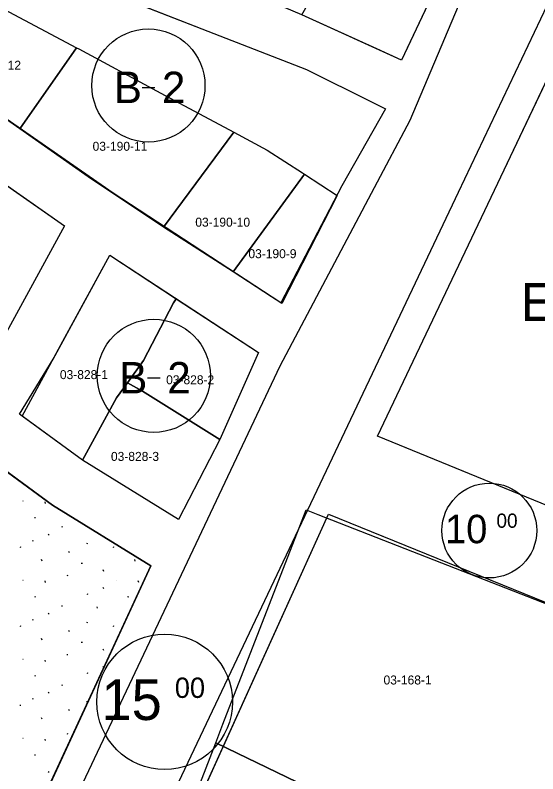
# Model space of a CAD drawing. Extents: x 413946 to 415528, y 4453939 to 4454944.
# Drawn here: x 414367.4 to 414425.6, y 4454031.1 to 4454115.6 of the extents above; entities that cross this region are included whole.
import ezdxf

# ---------------------------------------------------------------- set-up
doc = ezdxf.new("R2010")
doc.units = 0
for name, color, linetype in [('0_KADASTRO', 7, 'Continuous'), ('Level 27', 7, 'Continuous'), ('Level 28', 7, 'Continuous'), ('Level 41', 7, 'Continuous'), ('Level 54', 7, 'Continuous'), ('Level 62', 7, 'Continuous'), ('SEMBOL', 7, 'Continuous')]:
    doc.layers.add(name, color=color, linetype=linetype)

msp = doc.modelspace()

# ---------------------------------------------------------------- linework, layer by layer
at = {"layer": '0_KADASTRO'}
for points in [[(414395.961, 4454127.526), (414396.551, 4454128.621), (414400.488, 4454135.887), (414417.452, 4454128.183), (414418.528, 4454127.693), (414410.472, 4454110.551), (414407.703, 4454111.807), (414399.355, 4454115.593), (414404.224, 4454124.211)], [(414407.78, 4454068.68), (414421.87, 4454098.33), (414434.1, 4454124.09), (414440.92, 4454125.97), (414466.4, 4454114.31), (414453.68, 4454084.69), (414440.97, 4454055.1)], [(414357.184, 4454110.435), (414362.673, 4454118.132), (414374.28, 4454111.93), (414367.96, 4454102.9)], [(414367.96, 4454102.9), (414374.28, 4454111.93), (414374.529, 4454111.794), (414383.172, 4454107.133), (414385.191, 4454106.046), (414391.779, 4454102.514), (414383.97, 4454091.95), (414375.59, 4454097.56)], [(414347.047, 4454093.85), (414354.041, 4454105.312), (414359.436, 4454101.538), (414366.519, 4454096.584), (414372.923, 4454092.103), (414366.479, 4454080.256), (414359.525, 4454085.122), (414352.443, 4454090.076)], [(414383.97, 4454091.95), (414391.779, 4454102.514), (414395.516, 4454100.511), (414399.421, 4454097.989), (414399.643, 4454097.846), (414391.73, 4454086.98)], [(414397.13, 4454083.44), (414395.968, 4454084.202), (414391.73, 4454086.98), (414399.643, 4454097.846), (414403.29, 4454095.49)], [(414378.73, 4454072.94), (414374.95, 4454065.99), (414368.222, 4454070.902), (414372.982, 4454079.653), (414377.973, 4454088.829), (414385.363, 4454083.985), (414385.09, 4454083.53), (414381.73, 4454077.09), (414379.94, 4454074.61)], [(414379.94, 4454074.61), (414381.73, 4454077.09), (414385.09, 4454083.53), (414385.363, 4454083.985), (414394.535, 4454077.973), (414390.24, 4454068.29), (414381.64, 4454073.67)], [(414374.95, 4454065.99), (414378.73, 4454072.94), (414379.94, 4454074.61), (414381.64, 4454073.67), (414390.24, 4454068.29), (414385.62, 4454059.39)], [(414389.779, 4454034.523), (414390.58, 4454036.586), (414399.832, 4454060.477), (414401.157, 4454059.953), (414434.949, 4454046.721), (414423.318, 4454020.913), (414422.376, 4454018.822), (414401.006, 4454029.119), (414392.168, 4454033.369)], [(414377.451, 4454004.202), (414380.948, 4454011.718), (414383.761, 4454018.971), (414389.779, 4454034.523), (414392.168, 4454033.369), (414401.006, 4454029.119), (414422.376, 4454018.822), (414408.504, 4453988.047), (414400.763, 4453992.035), (414393.135, 4453996.353), (414384.164, 4454000.334)]]:
    msp.add_lwpolyline(points, close=True, dxfattribs=at)
msp.add_lwpolyline([(414369.607, 4454026.234), (414382.543, 4454054.238), (414371.598, 4454061.008), (414364.794, 4454065.977), (414350.924, 4454043.252), (414336.764, 4454037.826), (414312.404, 4454037.246), (414308.343, 4454030.733)], dxfattribs=at)
at = {"layer": 'Level 27'}
for p, q in [((414418.529, 4454127.694), (414410.472, 4454110.551)), ((414377.921, 4454118.08), (414388.906, 4454113.788)), ((414410.472, 4454110.551), (414399.355, 4454115.593)), ((414388.906, 4454113.788), (414399.89, 4454109.496)), ((414378.346, 4454095.719), (414357.173, 4454110.445)), ((414399.89, 4454109.496), (414407.278, 4454105.816)), ((414354.132, 4454105.27), (414372.923, 4454092.103)), ((414408.665, 4454105.126), (414403.809, 4454096.55)), ((414407.278, 4454105.816), (414408.665, 4454105.126)), ((414403.809, 4454096.55), (414397.007, 4454083.528)), ((414397.007, 4454083.528), (414378.346, 4454095.719)), ((414377.973, 4454088.83), (414394.536, 4454077.973)), ((414394.536, 4454077.973), (414390.24, 4454068.29)), ((414374.95, 4454065.99), (414367.93, 4454071.114)), ((414390.24, 4454068.29), (414385.62, 4454059.39)), ((414364.794, 4454065.977), (414371.598, 4454061.008)), ((414374.95, 4454065.99), (414374.95, 4454065.99)), ((414385.62, 4454059.39), (414374.95, 4454065.99)), ((414374.95, 4454065.99), (414374.95, 4454065.99)), ((414371.598, 4454061.008), (414382.543, 4454054.238))]:
    msp.add_line(p, q, dxfattribs=at)
at = {"layer": 'Level 28'}
for p, q in [((414421.87, 4454098.33), (414434.1, 4454124.09)), ((414407.78, 4454068.68), (414421.87, 4454098.33)), ((414372.923, 4454092.103), (414366.48, 4454080.256)), ((414371.679, 4454077.258), (414377.973, 4454088.83)), ((414367.93, 4454071.114), (414371.679, 4454077.258)), ((414440.97, 4454055.1), (414407.78, 4454068.68)), ((414385.326, 4454022.476), (414402.334, 4454059.973)), ((414402.334, 4454059.973), (414434.949, 4454046.721)), ((414382.543, 4454054.238), (414369.611, 4454026.236))]:
    msp.add_line(p, q, dxfattribs=at)
at = {"layer": 'Level 41'}
for p, q in [((414368.314, 4454061.46), (414368.323, 4454061.459)), ((414368.314, 4454061.46), (414368.323, 4454061.459)), ((414370.834, 4454061.191), (414370.769, 4454061.353)), ((414370.834, 4454061.191), (414370.769, 4454061.353)), ((414369.594, 4454059.623), (414369.72, 4454059.599)), ((414369.594, 4454059.623), (414369.72, 4454059.599)), ((414372.593, 4454058.598), (414372.719, 4454058.574)), ((414372.593, 4454058.598), (414372.719, 4454058.574)), ((414369.324, 4454057.055), (414369.45, 4454057.031)), ((414369.324, 4454057.055), (414369.45, 4454057.031)), ((414371.118, 4454057.761), (414371.245, 4454057.661)), ((414371.118, 4454057.761), (414371.245, 4454057.661)), ((414367.948, 4454056.341), (414368.074, 4454056.317)), ((414367.948, 4454056.341), (414368.074, 4454056.317)), ((414375.387, 4454056.751), (414375.513, 4454056.727)), ((414375.387, 4454056.751), (414375.513, 4454056.727)), ((414378.316, 4454056.341), (414378.442, 4454056.317)), ((414378.316, 4454056.341), (414378.442, 4454056.317)), ((414373.483, 4454055.682), (414373.418, 4454055.844)), ((414373.483, 4454055.682), (414373.418, 4454055.844)), ((414370.452, 4454054.767), (414370.387, 4454054.931)), ((414370.452, 4454054.767), (414370.387, 4454054.931)), ((414374.802, 4454054.547), (414374.929, 4454054.523)), ((414374.802, 4454054.547), (414374.929, 4454054.523)), ((414380.82, 4454054.767), (414380.755, 4454054.931)), ((414380.82, 4454054.767), (414380.755, 4454054.931)), ((414377.325, 4454053.618), (414377.261, 4454053.779)), ((414377.325, 4454053.618), (414377.261, 4454053.779)), ((414373.199, 4454053.179), (414373.325, 4454053.155)), ((414373.199, 4454053.179), (414373.325, 4454053.155)), ((414368.314, 4454052.654), (414368.323, 4454052.653)), ((414368.314, 4454052.654), (414368.323, 4454052.653)), ((414370.834, 4454052.385), (414370.769, 4454052.547)), ((414370.834, 4454052.385), (414370.769, 4454052.547)), ((414378.682, 4454052.654), (414378.691, 4454052.653)), ((414378.682, 4454052.654), (414378.691, 4454052.653)), ((414381.202, 4454052.385), (414381.137, 4454052.547)), ((414381.202, 4454052.385), (414381.137, 4454052.547)), ((414375.414, 4454051.111), (414375.54, 4454051.086)), ((414375.414, 4454051.111), (414375.54, 4454051.086)), ((414377.207, 4454051.815), (414377.335, 4454051.717)), ((414377.207, 4454051.815), (414377.335, 4454051.717)), ((414369.594, 4454050.817), (414369.72, 4454050.793)), ((414369.594, 4454050.817), (414369.72, 4454050.793)), ((414379.962, 4454050.817), (414380.088, 4454050.793)), ((414379.962, 4454050.817), (414380.088, 4454050.793)), ((414372.593, 4454049.792), (414372.719, 4454049.768)), ((414372.593, 4454049.792), (414372.719, 4454049.768)), ((414376.627, 4454049.513), (414376.562, 4454049.675)), ((414376.627, 4454049.513), (414376.562, 4454049.675)), ((414371.118, 4454048.955), (414371.245, 4454048.855)), ((414371.118, 4454048.955), (414371.245, 4454048.855)), ((414369.324, 4454048.249), (414369.45, 4454048.225)), ((414369.324, 4454048.249), (414369.45, 4454048.225)), ((414375.387, 4454047.945), (414375.513, 4454047.921)), ((414375.387, 4454047.945), (414375.513, 4454047.921)), ((414379.692, 4454048.249), (414379.77, 4454048.234)), ((414379.692, 4454048.249), (414379.77, 4454048.234)), ((414367.948, 4454047.535), (414368.074, 4454047.511)), ((414367.948, 4454047.535), (414368.074, 4454047.511)), ((414373.483, 4454046.876), (414373.418, 4454047.038)), ((414373.483, 4454046.876), (414373.418, 4454047.038)), ((414378.316, 4454047.535), (414378.442, 4454047.511)), ((414378.316, 4454047.535), (414378.442, 4454047.511)), ((414370.452, 4454045.961), (414370.387, 4454046.125)), ((414370.452, 4454045.961), (414370.387, 4454046.125)), ((414374.802, 4454045.741), (414374.929, 4454045.717)), ((414374.802, 4454045.741), (414374.929, 4454045.717)), ((414373.199, 4454044.373), (414373.325, 4454044.349)), ((414373.199, 4454044.373), (414373.325, 4454044.349)), ((414377.325, 4454044.812), (414377.261, 4454044.973)), ((414377.325, 4454044.812), (414377.261, 4454044.973)), ((414368.314, 4454043.848), (414368.323, 4454043.847)), ((414368.314, 4454043.848), (414368.323, 4454043.847)), ((414370.834, 4454043.579), (414370.769, 4454043.741)), ((414370.834, 4454043.579), (414370.769, 4454043.741)), ((414377.207, 4454043.009), (414377.318, 4454042.924)), ((414377.207, 4454043.009), (414377.318, 4454042.924)), ((414369.594, 4454042.011), (414369.72, 4454041.987)), ((414369.594, 4454042.011), (414369.72, 4454041.987)), ((414375.414, 4454042.305), (414375.54, 4454042.28)), ((414375.414, 4454042.305), (414375.54, 4454042.28)), ((414372.593, 4454040.986), (414372.719, 4454040.962)), ((414372.593, 4454040.986), (414372.719, 4454040.962)), ((414371.118, 4454040.149), (414371.245, 4454040.049)), ((414371.118, 4454040.149), (414371.245, 4454040.049)), ((414369.324, 4454039.443), (414369.45, 4454039.419)), ((414369.324, 4454039.443), (414369.45, 4454039.419)), ((414367.948, 4454038.729), (414368.074, 4454038.705)), ((414367.948, 4454038.729), (414368.074, 4454038.705)), ((414375.387, 4454039.139), (414375.513, 4454039.115)), ((414375.387, 4454039.139), (414375.513, 4454039.115)), ((414373.483, 4454038.07), (414373.418, 4454038.232)), ((414373.483, 4454038.07), (414373.418, 4454038.232)), ((414370.452, 4454037.155), (414370.387, 4454037.319)), ((414370.452, 4454037.155), (414370.387, 4454037.319)), ((414368.314, 4454035.042), (414368.323, 4454035.041)), ((414368.314, 4454035.042), (414368.323, 4454035.041)), ((414373.199, 4454035.567), (414373.325, 4454035.543)), ((414373.199, 4454035.567), (414373.325, 4454035.543)), ((414370.834, 4454034.773), (414370.769, 4454034.935)), ((414370.834, 4454034.773), (414370.769, 4454034.935)), ((414369.594, 4454033.205), (414369.72, 4454033.181)), ((414369.594, 4454033.205), (414369.72, 4454033.181)), ((414371.118, 4454031.343), (414371.245, 4454031.243)), ((414371.118, 4454031.343), (414371.245, 4454031.243))]:
    msp.add_line(p, q, dxfattribs=at)
at = {"layer": 'Level 54'}
for points in [[(414410.472, 4454110.551), (414399.355, 4454115.593), (414391.115, 4454119.128), (414382.755, 4454122.714), (414370.942, 4454127.707), (414374.68, 4454136.449), (414376.121, 4454135.83), (414380.129, 4454144.475), (414389.796, 4454140.425), (414400.488, 4454135.887), (414418.529, 4454127.694)], [(414440.92, 4454125.97), (414466.4, 4454114.31), (414453.68, 4454084.69), (414440.97, 4454055.1), (414407.78, 4454068.68), (414421.87, 4454098.33), (414434.1, 4454124.09)], [(414388.906, 4454113.788), (414399.89, 4454109.496), (414407.278, 4454105.816), (414408.665, 4454105.126), (414403.809, 4454096.55), (414397.007, 4454083.528), (414378.346, 4454095.719), (414357.173, 4454110.445), (414362.673, 4454118.132), (414366.212, 4454124.087), (414377.921, 4454118.08)], [(414354.132, 4454105.27), (414372.923, 4454092.103), (414366.48, 4454080.256), (414347.048, 4454093.851)], [(414377.973, 4454088.83), (414394.536, 4454077.973), (414390.24, 4454068.29), (414385.62, 4454059.39), (414374.95, 4454065.99), (414367.93, 4454071.114), (414371.679, 4454077.258)], [(414385.326, 4454022.476), (414402.334, 4454059.973), (414434.949, 4454046.721), (414394.885, 4453957.682), (414363.149, 4453971.931)]]:
    msp.add_lwpolyline(points, close=True, dxfattribs=at)
at = {"layer": 'Level 62'}
for points in [[(414452.873, 4454186.05), (414440.154, 4454163.692), (414423.354, 4454132.225), (414411.378, 4454103.839), (414407.401, 4454096.32)], [(414416.805, 4454095.834), (414430.909, 4454125.568)], [(414407.401, 4454096.32), (414396.91, 4454076.484), (414352.345, 4453982.276)], [(414382.58, 4454023.684), (414416.805, 4454095.834)]]:
    msp.add_lwpolyline(points, dxfattribs=at)
at = {"layer": 'SEMBOL'}
for p, q in [((414381.578, 4454107.515), (414382.978, 4454107.515)), ((414382.182, 4454075.179), (414383.582, 4454075.179))]:
    msp.add_line(p, q, dxfattribs=at)
for centre, radius in [((414382.278, 4454107.723), 6.3), ((414382.882, 4454075.387), 6.3), ((414420.234, 4454058.164), 5.28), ((414384.09, 4454039.086), 7.543)]:
    msp.add_circle(centre, radius, dxfattribs=at)

# ---------------------------------------------------------------- texts
at = {"layer": '0_KADASTRO'}
for s, p in [('03-190-12', (414362.004, 4454109.48)), ('03-190-11', (414376.069, 4454100.455)), ('03-190-10', (414387.503, 4454092.003)), ('03-190-9', (414393.413, 4454088.493)), ('03-828-1', (414372.426, 4454075.027)), ('03-828-2', (414384.254, 4454074.452)), ('03-828-3', (414378.111, 4454065.919)), ('03-168-1', (414408.456, 4454041.023))]:
    msp.add_text(s, height=1, dxfattribs=at).set_placement(p)
at = {"layer": 'SEMBOL'}
for s, height, p in [('B', 3.5, (414378.433, 4454105.765)), ('2', 3.5, (414383.786, 4454105.765)), ('E=1.25', 4.2, (414423.733, 4454081.513)), ('B', 3.5, (414379.038, 4454073.429)), ('2', 3.5, (414384.39, 4454073.429)), ('10', 3.1681, (414415.301, 4454056.749)), ('00', 1.584, (414421.025, 4454058.471)), ('00', 2.2629, (414385.221, 4454039.525)), ('15', 4.5258, (414377.043, 4454037.065))]:
    msp.add_text(s, height=height, dxfattribs=at).set_placement(p)

doc.saveas('drawing.dxf')
